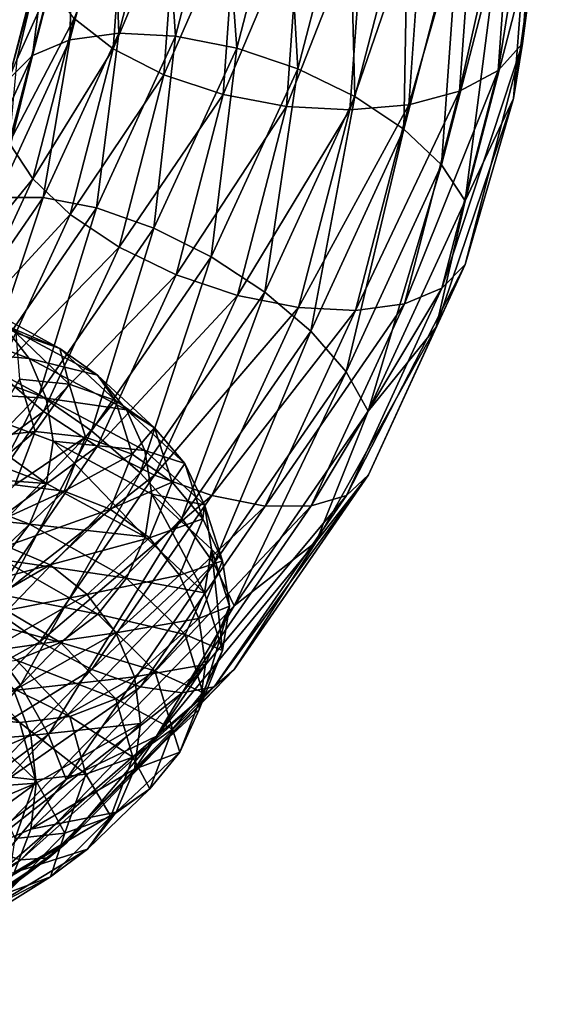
# Model space of a CAD drawing. Header units: metres. Extents: x -109 to 109, y -452 to 89.
# Tile 253 of 656: x 16.03 to 23.49, y -216.67 to -202.71. Entities that reach past the tile are written whole.
import ezdxf

# ---------------------------------------------------------------- set-up
doc = ezdxf.new("R2010")
doc.units = ezdxf.units.M
doc.layers.add('solid_K244270000C71_000_01', color=7, linetype='CONTINUOUS')

msp = doc.modelspace()

# ---------------------------------------------------------------- linework, layer by layer
at = {"layer": 'solid_K244270000C71_000_01'}
for points in [[(22.805159, -203.430115, 350.894684), (23.14958, -203.049667, 350.137665), (23.379633, -199.846176, 351.987183)], [(23.031788, -200.274277, 352.716705), (22.805159, -203.430115, 350.894684), (23.379633, -199.846176, 351.987183)], [(23.379633, -199.846176, 351.987183), (23.14958, -203.049667, 350.137665), (23.485054, -200.472122, 350.590027)], [(18.89819, -200.387222, 346.736938), (18.235622, -202.943848, 345.260864), (18.062246, -200.459854, 347.1008)], [(19.101694, -203.115616, 345.022339), (18.235622, -202.943848, 345.260864), (18.89819, -200.387222, 346.736938)], [(19.795731, -200.437561, 346.568512), (19.101694, -203.115616, 345.022339), (18.89819, -200.387222, 346.736938)], [(22.25555, -203.725754, 351.563293), (22.805159, -203.430115, 350.894684), (23.031788, -200.274277, 352.716705)], [(22.476719, -200.645981, 353.3414), (22.25555, -203.725754, 351.563293), (23.031788, -200.274277, 352.716705)], [(18.062246, -200.459854, 347.1008), (17.428986, -202.903397, 345.690033), (17.344982, -200.650497, 347.635284)], [(18.235622, -202.943848, 345.260864), (17.428986, -202.903397, 345.690033), (18.062246, -200.459854, 347.1008)], [(19.968067, -203.406952, 344.990753), (19.101694, -203.115616, 345.022339), (19.795731, -200.437561, 346.568512)], [(20.693581, -200.607437, 346.607056), (19.968067, -203.406952, 344.990753), (19.795731, -200.437561, 346.568512)], [(23.14958, -203.049667, 350.137665), (23.022703, -203.827301, 348.652893), (23.485054, -200.472122, 350.590027)], [(23.147243, -202.147934, 348.576477), (23.485054, -200.472122, 350.590027), (23.022703, -203.827301, 348.652893)], [(17.344982, -200.650497, 347.635284), (16.73687, -202.996994, 346.280548), (16.795374, -200.946136, 348.303864)], [(17.428986, -202.903397, 345.690033), (16.73687, -202.996994, 346.280548), (17.344982, -200.650497, 347.635284)], [(20.775578, -203.797974, 345.168243), (19.968067, -203.406952, 344.990753), (20.693581, -200.607437, 346.607056)], [(21.530432, -200.885254, 346.849915), (20.775578, -203.797974, 345.168243), (20.693581, -200.607437, 346.607056)], [(21.538286, -203.916397, 352.097748), (22.25555, -203.725754, 351.563293), (22.476719, -200.645981, 353.3414)], [(21.752325, -200.935867, 353.818573), (21.538286, -203.916397, 352.097748), (22.476719, -200.645981, 353.3414)], [(16.799902, -202.693512, 351.329132), (17.351391, -203.124222, 351.91806), (17.523823, -200.723083, 353.304352)], [(17.523823, -200.723083, 353.304352), (17.351391, -203.124222, 351.91806), (18.249674, -200.990417, 353.792358)], [(16.795374, -200.946136, 348.303864), (16.20653, -203.218292, 346.992035), (16.450953, -201.326584, 349.060913)], [(16.73687, -202.996994, 346.280548), (16.20653, -203.218292, 346.992035), (16.795374, -200.946136, 348.303864)], [(20.702343, -203.989014, 352.461639), (21.538286, -203.916397, 352.097748), (21.752325, -200.935867, 353.818573)], [(20.908075, -201.124191, 354.115631), (20.702343, -203.989014, 352.461639), (21.752325, -200.935867, 353.818573)], [(21.46909, -204.261993, 345.542694), (20.775578, -203.797974, 345.168243), (21.530432, -200.885254, 346.849915)], [(22.249142, -201.252029, 347.280518), (21.46909, -204.261993, 345.542694), (21.530432, -200.885254, 346.849915)], [(17.351391, -203.124222, 351.91806), (18.070101, -203.490997, 352.348663), (18.249674, -200.990417, 353.792358)], [(18.249674, -200.990417, 353.792358), (18.070101, -203.490997, 352.348663), (19.094843, -201.15242, 354.102081)], [(18.070101, -203.490997, 352.348663), (18.906952, -203.768799, 352.591522), (19.094843, -201.15242, 354.102081)], [(19.094843, -201.15242, 354.102081), (18.906952, -203.768799, 352.591522), (20.001616, -201.198044, 354.212341)], [(18.906952, -203.768799, 352.591522), (19.804802, -203.938675, 352.630035), (20.001616, -201.198044, 354.212341)], [(19.804802, -203.938675, 352.630035), (20.702343, -203.989014, 352.461639), (20.908075, -201.124191, 354.115631)], [(20.001616, -201.198044, 354.212341), (19.804802, -203.938675, 352.630035), (20.908075, -201.124191, 354.115631)], [(16.450953, -201.326584, 349.060913), (15.874184, -203.552139, 347.776001), (16.294094, -201.996796, 349.709747)], [(16.20653, -203.218292, 346.992035), (15.874184, -203.552139, 347.776001), (16.450953, -201.326584, 349.060913)], [(22.001244, -204.767288, 346.088562), (21.46909, -204.261993, 345.542694), (22.249142, -201.252029, 347.280518)], [(22.800631, -201.682724, 347.869446), (22.001244, -204.767288, 346.088562), (22.249142, -201.252029, 347.280518)], [(22.335705, -205.279388, 346.768524), (22.001244, -204.767288, 346.088562), (22.800631, -201.682724, 347.869446)], [(23.147243, -202.147934, 348.576477), (22.335705, -205.279388, 346.768524), (22.800631, -201.682724, 347.869446)], [(15.874184, -203.552139, 347.776001), (15.987029, -203.281723, 348.967896), (16.294094, -201.996796, 349.709747)], [(16.294094, -201.996796, 349.709747), (15.987029, -203.281723, 348.967896), (16.453289, -202.228317, 350.622101)], [(23.147243, -202.147934, 348.576477), (23.022703, -203.827301, 348.652893), (22.335705, -205.279388, 346.768524)], [(16.453289, -202.228317, 350.622101), (15.876438, -204.454178, 349.336975), (16.799902, -202.693512, 351.329132)], [(15.987029, -203.281723, 348.967896), (15.876438, -204.454178, 349.336975), (16.453289, -202.228317, 350.622101)], [(15.876438, -204.454178, 349.336975), (16.210899, -204.966278, 350.016968), (16.799902, -202.693512, 351.329132)], [(16.799902, -202.693512, 351.329132), (16.210899, -204.966278, 350.016968), (17.351391, -203.124222, 351.91806)], [(17.428986, -202.903397, 345.690033), (16.357872, -205.229584, 344.347015), (16.73687, -202.996994, 346.280548)], [(17.114935, -205.377701, 343.855682), (16.357872, -205.229584, 344.347015), (17.428986, -202.903397, 345.690033)], [(18.235622, -202.943848, 345.260864), (17.114935, -205.377701, 343.855682), (17.428986, -202.903397, 345.690033)], [(16.73687, -202.996994, 346.280548), (15.708289, -205.23082, 344.990845), (16.20653, -203.218292, 346.992035)], [(16.357872, -205.229584, 344.347015), (15.708289, -205.23082, 344.990845), (16.73687, -202.996994, 346.280548)], [(17.927782, -205.665054, 343.550415), (17.114935, -205.377701, 343.855682), (18.235622, -202.943848, 345.260864)], [(19.101694, -203.115616, 345.022339), (17.927782, -205.665054, 343.550415), (18.235622, -202.943848, 345.260864)], [(22.005613, -206.515289, 349.113464), (22.337959, -206.181427, 348.329529), (23.14958, -203.049667, 350.137665)], [(22.805159, -203.430115, 350.894684), (22.005613, -206.515289, 349.113464), (23.14958, -203.049667, 350.137665)], [(23.14958, -203.049667, 350.137665), (22.337959, -206.181427, 348.329529), (23.022703, -203.827301, 348.652893)], [(16.210899, -204.966278, 350.016968), (16.743053, -205.471588, 350.562805), (17.351391, -203.124222, 351.91806)], [(17.351391, -203.124222, 351.91806), (16.743053, -205.471588, 350.562805), (18.070101, -203.490997, 352.348663)], [(18.74091, -206.072037, 343.452087), (17.927782, -205.665054, 343.550415), (19.101694, -203.115616, 345.022339)], [(19.968067, -203.406952, 344.990753), (18.74091, -206.072037, 343.452087), (19.101694, -203.115616, 345.022339)], [(16.20653, -203.218292, 346.992035), (15.210543, -205.381317, 345.743225), (15.874184, -203.552139, 347.776001)], [(15.708289, -205.23082, 344.990845), (15.210543, -205.381317, 345.743225), (16.20653, -203.218292, 346.992035)], [(19.498795, -206.570831, 343.567352), (18.74091, -206.072037, 343.452087), (19.968067, -203.406952, 344.990753)], [(20.775578, -203.797974, 345.168243), (19.498795, -206.570831, 343.567352), (19.968067, -203.406952, 344.990753)], [(21.475273, -206.736572, 349.824982), (22.005613, -206.515289, 349.113464), (22.805159, -203.430115, 350.894684)], [(22.25555, -203.725754, 351.563293), (21.475273, -206.736572, 349.824982), (22.805159, -203.430115, 350.894684)], [(16.743053, -205.471588, 350.562805), (17.436565, -205.935593, 350.937256), (18.070101, -203.490997, 352.348663)], [(18.070101, -203.490997, 352.348663), (17.436565, -205.935593, 350.937256), (18.906952, -203.768799, 352.591522)], [(20.783155, -206.830185, 350.415497), (21.475273, -206.736572, 349.824982), (22.25555, -203.725754, 351.563293)], [(21.538286, -203.916397, 352.097748), (20.783155, -206.830185, 350.415497), (22.25555, -203.725754, 351.563293)], [(17.436565, -205.935593, 350.937256), (18.244076, -206.326614, 351.114777), (18.906952, -203.768799, 352.591522)], [(18.906952, -203.768799, 352.591522), (18.244076, -206.326614, 351.114777), (19.804802, -203.938675, 352.630035)], [(20.149685, -207.127396, 343.888367), (19.498795, -206.570831, 343.567352), (20.775578, -203.797974, 345.168243)], [(21.46909, -204.261993, 345.542694), (20.149685, -207.127396, 343.888367), (20.775578, -203.797974, 345.168243)], [(22.337959, -206.181427, 348.329529), (21.925705, -207.069977, 346.780731), (23.022703, -203.827301, 348.652893)], [(22.335705, -205.279388, 346.768524), (23.022703, -203.827301, 348.652893), (21.925705, -207.069977, 346.780731)], [(18.244076, -206.326614, 351.114777), (19.110449, -206.61795, 351.08316), (19.804802, -203.938675, 352.630035)], [(19.804802, -203.938675, 352.630035), (19.110449, -206.61795, 351.08316), (20.702343, -203.989014, 352.461639)], [(19.110449, -206.61795, 351.08316), (19.976521, -206.789719, 350.844635), (20.702343, -203.989014, 352.461639)], [(19.976521, -206.789719, 350.844635), (20.783155, -206.830185, 350.415497), (21.538286, -203.916397, 352.097748)], [(20.702343, -203.989014, 352.461639), (19.976521, -206.789719, 350.844635), (21.538286, -203.916397, 352.097748)], [(20.649136, -207.70372, 344.393219), (20.149685, -207.127396, 343.888367), (21.46909, -204.261993, 345.542694)], [(22.001244, -204.767288, 346.088562), (20.649136, -207.70372, 344.393219), (21.46909, -204.261993, 345.542694)], [(15.876438, -204.454178, 349.336975), (14.900737, -206.573166, 348.113586), (16.210899, -204.966278, 350.016968)], [(20.963043, -208.260468, 345.047424), (20.649136, -207.70372, 344.393219), (22.001244, -204.767288, 346.088562)], [(22.335705, -205.279388, 346.768524), (20.963043, -208.260468, 345.047424), (22.001244, -204.767288, 346.088562)], [(14.900737, -206.573166, 348.113586), (15.214643, -207.129898, 348.767792), (16.210899, -204.966278, 350.016968)], [(16.210899, -204.966278, 350.016968), (15.214643, -207.129898, 348.767792), (16.743053, -205.471588, 350.562805)], [(16.357872, -205.229584, 344.347015), (14.875811, -207.37999, 343.105469), (15.708289, -205.23082, 344.990845)], [(15.564281, -207.627625, 342.556702), (14.875811, -207.37999, 343.105469), (16.357872, -205.229584, 344.347015)], [(17.114935, -205.377701, 343.855682), (15.564281, -207.627625, 342.556702), (16.357872, -205.229584, 344.347015)], [(22.335705, -205.279388, 346.768524), (21.925705, -207.069977, 346.780731), (20.963043, -208.260468, 345.047424)], [(16.303484, -208.021851, 342.189728), (15.564281, -207.627625, 342.556702), (17.114935, -205.377701, 343.855682)], [(17.927782, -205.665054, 343.550415), (16.303484, -208.021851, 342.189728), (17.114935, -205.377701, 343.855682)], [(15.214643, -207.129898, 348.767792), (15.714093, -207.706223, 349.272644), (16.743053, -205.471588, 350.562805)], [(16.743053, -205.471588, 350.562805), (15.714093, -207.706223, 349.272644), (17.436565, -205.935593, 350.937256)], [(17.04294, -208.535721, 342.029663), (16.303484, -208.021851, 342.189728), (17.927782, -205.665054, 343.550415)], [(18.74091, -206.072037, 343.452087), (17.04294, -208.535721, 342.029663), (17.927782, -205.665054, 343.550415)], [(15.714093, -207.706223, 349.272644), (16.364985, -208.262787, 349.593658), (17.436565, -205.935593, 350.937256)], [(17.436565, -205.935593, 350.937256), (16.364985, -208.262787, 349.593658), (18.244076, -206.326614, 351.114777)], [(17.732159, -209.13414, 342.087402), (17.04294, -208.535721, 342.029663), (18.74091, -206.072037, 343.452087)], [(19.498795, -206.570831, 343.567352), (17.732159, -209.13414, 342.087402), (18.74091, -206.072037, 343.452087)], [(20.653236, -209.452301, 347.417786), (20.965158, -209.162811, 346.608215), (22.337959, -206.181427, 348.329529)], [(22.005613, -206.515289, 349.113464), (20.653236, -209.452301, 347.417786), (22.337959, -206.181427, 348.329529)], [(22.337959, -206.181427, 348.329529), (20.965158, -209.162811, 346.608215), (21.925705, -207.069977, 346.780731)], [(16.364985, -208.262787, 349.593658), (17.122869, -208.761597, 349.708923), (18.244076, -206.326614, 351.114777)], [(18.244076, -206.326614, 351.114777), (17.122869, -208.761597, 349.708923), (19.110449, -206.61795, 351.08316)], [(20.155491, -209.602814, 348.170166), (20.653236, -209.452301, 347.417786), (22.005613, -206.515289, 349.113464)], [(21.475273, -206.736572, 349.824982), (20.155491, -209.602814, 348.170166), (22.005613, -206.515289, 349.113464)], [(15.29497, -206.662476, 863.629395), (16.597197, -207.372604, 866.430725), (15.784236, -207.02774, 863.331848)], [(15.973126, -207.149109, 866.66449), (16.597197, -207.372604, 866.430725), (15.29497, -206.662476, 863.629395)], [(17.122869, -208.761597, 349.708923), (17.935997, -209.168564, 349.610565), (19.110449, -206.61795, 351.08316)], [(18.324078, -209.776276, 342.359039), (17.732159, -209.13414, 342.087402), (19.498795, -206.570831, 343.567352)], [(19.110449, -206.61795, 351.08316), (17.935997, -209.168564, 349.610565), (19.976521, -206.789719, 350.844635)], [(20.149685, -207.127396, 343.888367), (18.324078, -209.776276, 342.359039), (19.498795, -206.570831, 343.567352)], [(14.277939, -206.812164, 860.420776), (16.161448, -207.51059, 863.091858), (14.492365, -207.365219, 860.213867)], [(15.784236, -207.02774, 863.331848), (16.161448, -207.51059, 863.091858), (14.277939, -206.812164, 860.420776)], [(17.935997, -209.168564, 349.610565), (18.748844, -209.455917, 349.305298), (19.976521, -206.789719, 350.844635)], [(19.976521, -206.789719, 350.844635), (18.748844, -209.455917, 349.305298), (20.783155, -206.830185, 350.415497)], [(19.505907, -209.60405, 348.813995), (20.155491, -209.602814, 348.170166), (21.475273, -206.736572, 349.824982)], [(20.783155, -206.830185, 350.415497), (19.505907, -209.60405, 348.813995), (21.475273, -206.736572, 349.824982)], [(18.748844, -209.455917, 349.305298), (19.505907, -209.60405, 348.813995), (20.783155, -206.830185, 350.415497)], [(15.784236, -207.02774, 863.331848), (17.128119, -207.747208, 866.22229), (16.161448, -207.51059, 863.091858)], [(16.597197, -207.372604, 866.430725), (17.128119, -207.747208, 866.22229), (15.784236, -207.02774, 863.331848)], [(20.965158, -209.162811, 346.608215), (20.224298, -210.110779, 345.025146), (21.925705, -207.069977, 346.780731)], [(20.963043, -208.260468, 345.047424), (21.925705, -207.069977, 346.780731), (20.224298, -210.110779, 345.025146)], [(15.973126, -207.149109, 866.66449), (16.728073, -207.876999, 869.535645), (16.597197, -207.372604, 866.430725)], [(16.023754, -207.804169, 869.657227), (16.728073, -207.876999, 869.535645), (15.973126, -207.149109, 866.66449)], [(18.778276, -210.418274, 342.825958), (18.324078, -209.776276, 342.359039), (20.149685, -207.127396, 343.888367)], [(20.649136, -207.70372, 344.393219), (18.778276, -210.418274, 342.825958), (20.149685, -207.127396, 343.888367)], [(14.492365, -207.365219, 860.213867), (16.40416, -208.073273, 862.92334), (14.579384, -207.964264, 860.132446)], [(16.161448, -207.51059, 863.091858), (16.40416, -208.073273, 862.92334), (14.492365, -207.365219, 860.213867)], [(16.597197, -207.372604, 866.430725), (17.381639, -208.109192, 869.414307), (17.128119, -207.747208, 866.22229)], [(16.728073, -207.876999, 869.535645), (17.381639, -208.109192, 869.414307), (16.597197, -207.372604, 866.430725)], [(16.161448, -207.51059, 863.091858), (17.537447, -208.240631, 866.050171), (16.40416, -208.073273, 862.92334)], [(17.128119, -207.747208, 866.22229), (17.537447, -208.240631, 866.050171), (16.161448, -207.51059, 863.091858)], [(16.303484, -208.021851, 342.189728), (14.269605, -210.12677, 340.974457), (15.564281, -207.627625, 342.556702)], [(15.714093, -207.706223, 349.272644), (14.29036, -209.772003, 348.079956), (16.364985, -208.262787, 349.593658)], [(17.128119, -207.747208, 866.22229), (17.937656, -208.494354, 869.300842), (17.537447, -208.240631, 866.050171)], [(17.381639, -208.109192, 869.414307), (17.937656, -208.494354, 869.300842), (17.128119, -207.747208, 866.22229)], [(19.063742, -211.016266, 343.45636), (18.778276, -210.418274, 342.825958), (20.649136, -207.70372, 344.393219)], [(20.963043, -208.260468, 345.047424), (19.063742, -211.016266, 343.45636), (20.649136, -207.70372, 344.393219)], [(15.530883, -208.627563, 872.474854), (16.244654, -208.546432, 872.487427), (16.023754, -207.804169, 869.657227)], [(16.023754, -207.804169, 869.657227), (16.244654, -208.546432, 872.487427), (16.728073, -207.876999, 869.535645)], [(16.244654, -208.546432, 872.487427), (16.958683, -208.626831, 872.491272), (16.728073, -207.876999, 869.535645)], [(16.728073, -207.876999, 869.535645), (16.958683, -208.626831, 872.491272), (17.381639, -208.109192, 869.414307)], [(14.916814, -210.736115, 340.759277), (14.269605, -210.12677, 340.974457), (16.303484, -208.021851, 342.189728)], [(14.579384, -207.964264, 860.132446), (16.40583, -209.282074, 862.853699), (14.49384, -208.556793, 860.148438)], [(14.579384, -207.964264, 860.132446), (16.499668, -208.682236, 862.857605), (16.40583, -209.282074, 862.853699)], [(16.40416, -208.073273, 862.92334), (16.499668, -208.682236, 862.857605), (14.579384, -207.964264, 860.132446)], [(17.04294, -208.535721, 342.029663), (14.916814, -210.736115, 340.759277), (16.303484, -208.021851, 342.189728)], [(16.40416, -208.073273, 862.92334), (17.800823, -208.814301, 865.924377), (16.499668, -208.682236, 862.857605)], [(17.537447, -208.240631, 866.050171), (17.800823, -208.814301, 865.924377), (16.40416, -208.073273, 862.92334)], [(16.958683, -208.626831, 872.491272), (17.62126, -208.868698, 872.485718), (17.381639, -208.109192, 869.414307)], [(17.381639, -208.109192, 869.414307), (17.62126, -208.868698, 872.485718), (17.937656, -208.494354, 869.300842)], [(14.29036, -209.772003, 348.079956), (14.882278, -210.414139, 348.351593), (16.364985, -208.262787, 349.593658)], [(16.364985, -208.262787, 349.593658), (14.882278, -210.414139, 348.351593), (17.122869, -208.761597, 349.708923)], [(17.537447, -208.240631, 866.050171), (18.366329, -208.999527, 869.20105), (17.800823, -208.814301, 865.924377)], [(17.937656, -208.494354, 869.300842), (18.366329, -208.999527, 869.20105), (17.537447, -208.240631, 866.050171)], [(20.963043, -208.260468, 345.047424), (20.224298, -210.110779, 345.025146), (19.063742, -211.016266, 343.45636)], [(17.62126, -208.868698, 872.485718), (18.18494, -209.265335, 872.469971), (17.937656, -208.494354, 869.300842)], [(17.937656, -208.494354, 869.300842), (18.18494, -209.265335, 872.469971), (18.366329, -208.999527, 869.20105)], [(14.49384, -208.556793, 860.148438), (16.40583, -209.282074, 862.853699), (14.280702, -209.129379, 860.29364)], [(15.520052, -211.423523, 340.765625), (14.916814, -210.736115, 340.759277), (17.04294, -208.535721, 342.029663)], [(15.256449, -209.380539, 875.171143), (15.957607, -209.30542, 875.309448), (16.244654, -208.546432, 872.487427)], [(15.530883, -208.627563, 872.474854), (15.256449, -209.380539, 875.171143), (16.244654, -208.546432, 872.487427)], [(17.732159, -209.13414, 342.087402), (15.520052, -211.423523, 340.765625), (17.04294, -208.535721, 342.029663)], [(16.244654, -208.546432, 872.487427), (15.957607, -209.30542, 875.309448), (16.958683, -208.626831, 872.491272)], [(15.957607, -209.30542, 875.309448), (16.659019, -209.394104, 875.438538), (16.958683, -208.626831, 872.491272)], [(16.958683, -208.626831, 872.491272), (16.659019, -209.394104, 875.438538), (17.62126, -208.868698, 872.485718)], [(14.882278, -210.414139, 348.351593), (15.571498, -211.012573, 348.409332), (17.122869, -208.761597, 349.708923)], [(17.122869, -208.761597, 349.708923), (15.571498, -211.012573, 348.409332), (17.935997, -209.168564, 349.610565)], [(16.499668, -208.682236, 862.857605), (17.802635, -210.04216, 865.85022), (16.40583, -209.282074, 862.853699)], [(16.499668, -208.682236, 862.857605), (17.900166, -209.433609, 865.872681), (17.802635, -210.04216, 865.85022)], [(17.800823, -208.814301, 865.924377), (17.900166, -209.433609, 865.872681), (16.499668, -208.682236, 862.857605)], [(16.659019, -209.394104, 875.438538), (17.309889, -209.646317, 875.548462), (17.62126, -208.868698, 872.485718)], [(17.62126, -208.868698, 872.485718), (17.309889, -209.646317, 875.548462), (18.18494, -209.265335, 872.469971)], [(17.800823, -208.814301, 865.924377), (18.642155, -209.58519, 869.12085), (17.900166, -209.433609, 865.872681)], [(18.366329, -208.999527, 869.20105), (18.642155, -209.58519, 869.12085), (17.800823, -208.814301, 865.924377)], [(18.18494, -209.265335, 872.469971), (18.619524, -209.783051, 872.444763), (18.366329, -208.999527, 869.20105)], [(18.366329, -208.999527, 869.20105), (18.619524, -209.783051, 872.444763), (18.642155, -209.58519, 869.12085)], [(14.280702, -209.129379, 860.29364), (16.164574, -209.860748, 862.956421), (13.948541, -209.633621, 860.54126)], [(16.40583, -209.282074, 862.853699), (16.164574, -209.860748, 862.956421), (14.280702, -209.129379, 860.29364)], [(16.038128, -212.14209, 340.993134), (15.520052, -211.423523, 340.765625), (17.732159, -209.13414, 342.087402)], [(15.571498, -211.012573, 348.409332), (16.310955, -211.526443, 348.249268), (17.935997, -209.168564, 349.610565)], [(18.324078, -209.776276, 342.359039), (16.038128, -212.14209, 340.993134), (17.732159, -209.13414, 342.087402)], [(17.935997, -209.168564, 349.610565), (16.310955, -211.526443, 348.249268), (18.748844, -209.455917, 349.305298)], [(18.782005, -212.167389, 345.85022), (19.065666, -211.9189, 345.016998), (20.965158, -209.162811, 346.608215)], [(20.653236, -209.452301, 347.417786), (18.782005, -212.167389, 345.85022), (20.965158, -209.162811, 346.608215)], [(20.965158, -209.162811, 346.608215), (19.065666, -211.9189, 345.016998), (20.224298, -210.110779, 345.025146)], [(15.957607, -209.30542, 875.309448), (15.171651, -210.075699, 878.033264), (16.659019, -209.394104, 875.438538)], [(16.40583, -209.282074, 862.853699), (17.802635, -210.04216, 865.85022), (16.164574, -209.860748, 862.956421)], [(17.309889, -209.646317, 875.548462), (17.863609, -210.054993, 875.630188), (18.18494, -209.265335, 872.469971)], [(18.18494, -209.265335, 872.469971), (17.863609, -210.054993, 875.630188), (18.619524, -209.783051, 872.444763)], [(15.171651, -210.075699, 878.033264), (15.838517, -210.173126, 878.283264), (16.659019, -209.394104, 875.438538)], [(16.659019, -209.394104, 875.438538), (15.838517, -210.173126, 878.283264), (17.309889, -209.646317, 875.548462)], [(16.310955, -211.526443, 348.249268), (17.050156, -211.920654, 347.882294), (18.748844, -209.455917, 349.305298)], [(18.748844, -209.455917, 349.305298), (17.050156, -211.920654, 347.882294), (19.505907, -209.60405, 348.813995)], [(17.900166, -209.433609, 865.872681), (18.644053, -210.833359, 869.042053), (17.802635, -210.04216, 865.85022)], [(17.900166, -209.433609, 865.872681), (18.743307, -210.216675, 869.087891), (18.644053, -210.833359, 869.042053)], [(18.642155, -209.58519, 869.12085), (18.743307, -210.216675, 869.087891), (17.900166, -209.433609, 865.872681)], [(18.329355, -212.252457, 346.640381), (18.782005, -212.167389, 345.85022), (20.653236, -209.452301, 347.417786)], [(20.155491, -209.602814, 348.170166), (18.329355, -212.252457, 346.640381), (20.653236, -209.452301, 347.417786)], [(17.050156, -211.920654, 347.882294), (17.738626, -212.168289, 347.333527), (19.505907, -209.60405, 348.813995)], [(17.738626, -212.168289, 347.333527), (18.329355, -212.252457, 346.640381), (20.155491, -209.602814, 348.170166)], [(19.505907, -209.60405, 348.813995), (17.738626, -212.168289, 347.333527), (20.155491, -209.602814, 348.170166)], [(18.619524, -209.783051, 872.444763), (18.899153, -210.381378, 872.411377), (18.642155, -209.58519, 869.12085)], [(18.642155, -209.58519, 869.12085), (18.899153, -210.381378, 872.411377), (18.743307, -210.216675, 869.087891)], [(16.164574, -209.860748, 862.956421), (15.788596, -210.368607, 863.139343), (13.948541, -209.633621, 860.54126)], [(15.838517, -210.173126, 878.283264), (16.457327, -210.436035, 878.504761), (17.309889, -209.646317, 875.548462)], [(17.309889, -209.646317, 875.548462), (16.457327, -210.436035, 878.504761), (17.863609, -210.054993, 875.630188)], [(16.164574, -209.860748, 862.956421), (17.54084, -210.627289, 865.906067), (15.788596, -210.368607, 863.139343)], [(16.435665, -212.842712, 341.426208), (16.038128, -212.14209, 340.993134), (18.324078, -209.776276, 342.359039)], [(17.802635, -210.04216, 865.85022), (17.54084, -210.627289, 865.906067), (16.164574, -209.860748, 862.956421)], [(18.778276, -210.418274, 342.825958), (16.435665, -212.842712, 341.426208), (18.324078, -209.776276, 342.359039)], [(17.863609, -210.054993, 875.630188), (18.290512, -210.585693, 875.67926), (18.619524, -209.783051, 872.444763)], [(18.619524, -209.783051, 872.444763), (18.290512, -210.585693, 875.67926), (18.899153, -210.381378, 872.411377)], [(16.457327, -210.436035, 878.504761), (16.983776, -210.856918, 878.680603), (17.863609, -210.054993, 875.630188)], [(17.863609, -210.054993, 875.630188), (16.983776, -210.856918, 878.680603), (18.290512, -210.585693, 875.67926)], [(17.802635, -210.04216, 865.85022), (18.644053, -210.833359, 869.042053), (17.54084, -210.627289, 865.906067)], [(19.065666, -211.9189, 345.016998), (17.965387, -212.865875, 343.434479), (20.224298, -210.110779, 345.025146)], [(19.063742, -211.016266, 343.45636), (20.224298, -210.110779, 345.025146), (17.965387, -212.865875, 343.434479)], [(15.838517, -210.173126, 878.283264), (14.521497, -210.957367, 880.935791), (16.457327, -210.436035, 878.504761)], [(18.743307, -210.216675, 869.087891), (18.901075, -211.650452, 872.32782), (18.644053, -210.833359, 869.042053)], [(18.743307, -210.216675, 869.087891), (18.997858, -211.021393, 872.380493), (18.901075, -211.650452, 872.32782)], [(18.899153, -210.381378, 872.411377), (18.997858, -211.021393, 872.380493), (18.743307, -210.216675, 869.087891)], [(14.521497, -210.957367, 880.935791), (15.088852, -211.230911, 881.261353), (16.457327, -210.436035, 878.504761)], [(16.457327, -210.436035, 878.504761), (15.088852, -211.230911, 881.261353), (16.983776, -210.856918, 878.680603)], [(15.788596, -210.368607, 863.139343), (17.132851, -211.138657, 866.017517), (15.300338, -210.766556, 863.392883)], [(17.54084, -210.627289, 865.906067), (17.132851, -211.138657, 866.017517), (15.788596, -210.368607, 863.139343)], [(16.685518, -213.47757, 342.035309), (16.435665, -212.842712, 341.426208), (18.778276, -210.418274, 342.825958)], [(19.063742, -211.016266, 343.45636), (16.685518, -213.47757, 342.035309), (18.778276, -210.418274, 342.825958)], [(18.290512, -210.585693, 875.67926), (18.565199, -211.19693, 875.692566), (18.899153, -210.381378, 872.411377)], [(18.899153, -210.381378, 872.411377), (18.565199, -211.19693, 875.692566), (18.997858, -211.021393, 872.380493)], [(16.983776, -210.856918, 878.680603), (17.389654, -211.400604, 878.801331), (18.290512, -210.585693, 875.67926)], [(18.290512, -210.585693, 875.67926), (17.389654, -211.400604, 878.801331), (18.565199, -211.19693, 875.692566)], [(17.54084, -210.627289, 865.906067), (18.369883, -211.425034, 869.047974), (17.132851, -211.138657, 866.017517)], [(18.644053, -210.833359, 869.042053), (18.369883, -211.425034, 869.047974), (17.54084, -210.627289, 865.906067)], [(15.300338, -210.766556, 863.392883), (16.603022, -211.536789, 866.179321), (14.725905, -211.021149, 863.705078)], [(15.088852, -211.230911, 881.261353), (15.571525, -211.663773, 881.525024), (16.983776, -210.856918, 878.680603)], [(17.132851, -211.138657, 866.017517), (16.603022, -211.536789, 866.179321), (15.300338, -210.766556, 863.392883)], [(16.983776, -210.856918, 878.680603), (15.571525, -211.663773, 881.525024), (17.389654, -211.400604, 878.801331)], [(18.644053, -210.833359, 869.042053), (18.901075, -211.650452, 872.32782), (18.369883, -211.425034, 869.047974)], [(15.571498, -211.012573, 348.409332), (13.628935, -213.022995, 347.248596), (16.310955, -211.526443, 348.249268)], [(16.603022, -211.536789, 866.179321), (15.979681, -211.788132, 866.384399), (14.725905, -211.021149, 863.705078)], [(17.132851, -211.138657, 866.017517), (17.942612, -211.939682, 869.083374), (16.603022, -211.536789, 866.179321)], [(19.063742, -211.016266, 343.45636), (17.965387, -212.865875, 343.434479), (16.685518, -213.47757, 342.035309)], [(18.369883, -211.425034, 869.047974), (17.942612, -211.939682, 869.083374), (17.132851, -211.138657, 866.017517)], [(18.565199, -211.19693, 875.692566), (18.659397, -211.850204, 875.682312), (18.997858, -211.021393, 872.380493)], [(18.997858, -211.021393, 872.380493), (18.567089, -212.486862, 875.604126), (18.901075, -211.650452, 872.32782)], [(18.997858, -211.021393, 872.380493), (18.659397, -211.850204, 875.682312), (18.567089, -212.486862, 875.604126)], [(17.389654, -211.400604, 878.801331), (17.650812, -212.024597, 878.85968), (18.565199, -211.19693, 875.692566)], [(18.565199, -211.19693, 875.692566), (17.650812, -212.024597, 878.85968), (18.659397, -211.850204, 875.682312)], [(16.038128, -212.14209, 340.993134), (13.349264, -214.165375, 339.824982), (15.520052, -211.423523, 340.765625)], [(15.571525, -211.663773, 881.525024), (15.943652, -212.220016, 881.712524), (17.389654, -211.400604, 878.801331)], [(17.389654, -211.400604, 878.801331), (15.943652, -212.220016, 881.712524), (17.650812, -212.024597, 878.85968)], [(18.369883, -211.425034, 869.047974), (18.623127, -212.248581, 872.28241), (17.942612, -211.939682, 869.083374)], [(18.901075, -211.650452, 872.32782), (18.623127, -212.248581, 872.28241), (18.369883, -211.425034, 869.047974)], [(13.628935, -213.022995, 347.248596), (14.276144, -213.632324, 347.033417), (16.310955, -211.526443, 348.249268)], [(16.310955, -211.526443, 348.249268), (14.276144, -213.632324, 347.033417), (17.050156, -211.920654, 347.882294)], [(16.603022, -211.536789, 866.179321), (17.387741, -212.337402, 869.147461), (15.979681, -211.788132, 866.384399)], [(17.942612, -211.939682, 869.083374), (17.387741, -212.337402, 869.147461), (16.603022, -211.536789, 866.179321)], [(18.901075, -211.650452, 872.32782), (18.567089, -212.486862, 875.604126), (18.623127, -212.248581, 872.28241)], [(16.030874, -212.67363, 869.349854), (15.326554, -212.603729, 869.473145), (14.634858, -211.824097, 866.862915)], [(15.307391, -211.884491, 866.61792), (16.030874, -212.67363, 869.349854), (14.634858, -211.824097, 866.862915)], [(15.979681, -211.788132, 866.384399), (16.73494, -212.584549, 869.238525), (15.307391, -211.884491, 866.61792)], [(17.387741, -212.337402, 869.147461), (16.73494, -212.584549, 869.238525), (15.979681, -211.788132, 866.384399)], [(14.276144, -213.632324, 347.033417), (14.923129, -214.121979, 346.611359), (17.050156, -211.920654, 347.882294)], [(17.050156, -211.920654, 347.882294), (14.923129, -214.121979, 346.611359), (17.738626, -212.168289, 347.333527)], [(16.73494, -212.584549, 869.238525), (16.030874, -212.67363, 869.349854), (15.307391, -211.884491, 866.61792)], [(16.438929, -214.592316, 344.450195), (16.687202, -214.380447, 343.595825), (19.065666, -211.9189, 345.016998)], [(18.782005, -212.167389, 345.85022), (16.438929, -214.592316, 344.450195), (19.065666, -211.9189, 345.016998)], [(19.065666, -211.9189, 345.016998), (16.687202, -214.380447, 343.595825), (17.965387, -212.865875, 343.434479)], [(17.942612, -211.939682, 869.083374), (18.189964, -212.766144, 872.239441), (17.387741, -212.337402, 869.147461)], [(17.650812, -212.024597, 878.85968), (17.739529, -212.687927, 878.857788), (18.659397, -211.850204, 875.682312)], [(18.659397, -211.850204, 875.682312), (17.652609, -213.334641, 878.766174), (18.567089, -212.486862, 875.604126)], [(18.659397, -211.850204, 875.682312), (17.739529, -212.687927, 878.857788), (17.652609, -213.334641, 878.766174)], [(18.623127, -212.248581, 872.28241), (18.189964, -212.766144, 872.239441), (17.942612, -211.939682, 869.083374)], [(15.943652, -212.220016, 881.712524), (16.183094, -212.856201, 881.812683), (17.650812, -212.024597, 878.85968)], [(17.650812, -212.024597, 878.85968), (16.183094, -212.856201, 881.812683), (17.739529, -212.687927, 878.857788)], [(13.680153, -214.916153, 340.229095), (13.349264, -214.165375, 339.824982), (16.038128, -212.14209, 340.993134)], [(16.435665, -212.842712, 341.426208), (13.680153, -214.916153, 340.229095), (16.038128, -212.14209, 340.993134)], [(15.943652, -212.220016, 881.712524), (14.000314, -213.035477, 884.320984), (16.183094, -212.856201, 881.812683)], [(14.923129, -214.121979, 346.611359), (15.525713, -214.458511, 346.011261), (17.738626, -212.168289, 347.333527)], [(17.738626, -212.168289, 347.333527), (15.525713, -214.458511, 346.011261), (18.329355, -212.252457, 346.640381)], [(15.525713, -214.458511, 346.011261), (16.042747, -214.618942, 345.274109), (18.329355, -212.252457, 346.640381)], [(16.042747, -214.618942, 345.274109), (16.438929, -214.592316, 344.450195), (18.782005, -212.167389, 345.85022)], [(18.329355, -212.252457, 346.640381), (16.042747, -214.618942, 345.274109), (18.782005, -212.167389, 345.85022)], [(18.623127, -212.248581, 872.28241), (18.294052, -213.091125, 875.507385), (18.189964, -212.766144, 872.239441)], [(18.567089, -212.486862, 875.604126), (18.294052, -213.091125, 875.507385), (18.623127, -212.248581, 872.28241)], [(17.387741, -212.337402, 869.147461), (17.627445, -213.162827, 872.202942), (16.73494, -212.584549, 869.238525)], [(18.189964, -212.766144, 872.239441), (17.627445, -213.162827, 872.202942), (17.387741, -212.337402, 869.147461)], [(18.567089, -212.486862, 875.604126), (17.652609, -213.334641, 878.766174), (18.294052, -213.091125, 875.507385)], [(16.251873, -213.485748, 872.162048), (15.537843, -213.405289, 872.160095), (15.326554, -212.603729, 869.473145)], [(16.030874, -212.67363, 869.349854), (16.251873, -213.485748, 872.162048), (15.326554, -212.603729, 869.473145)], [(16.73494, -212.584549, 869.238525), (16.965643, -213.404953, 872.176575), (16.030874, -212.67363, 869.349854)], [(16.965643, -213.404953, 872.176575), (16.251873, -213.485748, 872.162048), (16.030874, -212.67363, 869.349854)], [(17.627445, -213.162827, 872.202942), (16.965643, -213.404953, 872.176575), (16.73494, -212.584549, 869.238525)], [(16.183094, -212.856201, 881.812683), (16.261438, -213.530762, 881.82489), (17.739529, -212.687927, 878.857788)], [(17.739529, -212.687927, 878.857788), (16.184742, -214.185013, 881.714172), (17.652609, -213.334641, 878.766174)], [(17.739529, -212.687927, 878.857788), (16.261438, -213.530762, 881.82489), (16.184742, -214.185013, 881.714172)], [(18.189964, -212.766144, 872.239441), (17.868544, -213.61113, 875.38623), (17.627445, -213.162827, 872.202942)], [(18.294052, -213.091125, 875.507385), (17.868544, -213.61113, 875.38623), (18.189964, -212.766144, 872.239441)], [(13.888118, -215.582535, 340.820007), (13.680153, -214.916153, 340.229095), (16.435665, -212.842712, 341.426208)], [(16.685518, -213.47757, 342.035309), (13.888118, -215.582535, 340.820007), (16.435665, -212.842712, 341.426208)], [(14.000314, -213.035477, 884.320984), (14.21057, -213.682861, 884.458496), (16.183094, -212.856201, 881.812683)], [(16.183094, -212.856201, 881.812683), (14.21057, -213.682861, 884.458496), (16.261438, -213.530762, 881.82489)], [(16.687202, -214.380447, 343.595825), (15.211241, -215.259323, 342.052643), (17.965387, -212.865875, 343.434479)], [(16.685518, -213.47757, 342.035309), (17.965387, -212.865875, 343.434479), (15.211241, -215.259323, 342.052643)], [(18.294052, -213.091125, 875.507385), (17.393019, -213.94455, 878.619751), (17.868544, -213.61113, 875.38623)], [(17.652609, -213.334641, 878.766174), (17.393019, -213.94455, 878.619751), (18.294052, -213.091125, 875.507385)], [(17.627445, -213.162827, 872.202942), (17.315964, -214.006195, 875.249329), (16.965643, -213.404953, 872.176575)], [(17.868544, -213.61113, 875.38623), (17.315964, -214.006195, 875.249329), (17.627445, -213.162827, 872.202942)], [(17.652609, -213.334641, 878.766174), (16.184742, -214.185013, 881.714172), (17.393019, -213.94455, 878.619751)], [(16.685518, -213.47757, 342.035309), (15.211241, -215.259323, 342.052643), (13.888118, -215.582535, 340.820007)], [(16.251873, -213.485748, 872.162048), (15.964698, -214.314377, 874.965759), (15.537843, -213.405289, 872.160095)], [(16.665857, -214.242599, 875.105835), (15.964698, -214.314377, 874.965759), (16.251873, -213.485748, 872.162048)], [(16.965643, -213.404953, 872.176575), (16.665857, -214.242599, 875.105835), (16.251873, -213.485748, 872.162048)], [(17.315964, -214.006195, 875.249329), (16.665857, -214.242599, 875.105835), (16.965643, -213.404953, 872.176575)], [(14.21057, -213.682861, 884.458496), (14.278406, -214.366501, 884.479065), (16.261438, -213.530762, 881.82489)], [(16.261438, -213.530762, 881.82489), (14.212017, -215.028503, 884.354919), (16.184742, -214.185013, 881.714172)], [(16.261438, -213.530762, 881.82489), (14.278406, -214.366501, 884.479065), (14.212017, -215.028503, 884.354919)], [(17.868544, -213.61113, 875.38623), (16.988468, -214.466461, 878.422913), (17.315964, -214.006195, 875.249329)], [(17.393019, -213.94455, 878.619751), (16.988468, -214.466461, 878.422913), (17.868544, -213.61113, 875.38623)], [(17.393019, -213.94455, 878.619751), (15.946737, -214.799881, 881.52124), (16.988468, -214.466461, 878.422913)], [(16.184742, -214.185013, 881.714172), (15.946737, -214.799881, 881.52124), (17.393019, -213.94455, 878.619751)], [(17.315964, -214.006195, 875.249329), (16.463104, -214.85936, 878.188965), (16.665857, -214.242599, 875.105835)], [(16.988468, -214.466461, 878.422913), (16.463104, -214.85936, 878.188965), (17.315964, -214.006195, 875.249329)], [(16.184742, -214.185013, 881.714172), (14.212017, -215.028503, 884.354919), (15.946737, -214.799881, 881.52124)], [(16.665857, -214.242599, 875.105835), (15.845016, -215.089554, 877.932312), (15.964698, -214.314377, 874.965759)], [(16.463104, -214.85936, 878.188965), (15.845016, -215.089554, 877.932312), (16.665857, -214.242599, 875.105835)], [(15.525713, -214.458511, 346.011261), (12.922758, -216.41716, 344.880432), (16.042747, -214.618942, 345.274109)], [(13.682869, -216.666168, 343.252869), (13.88952, -216.485626, 342.380402), (16.687202, -214.380447, 343.595825)], [(16.438929, -214.592316, 344.450195), (13.682869, -216.666168, 343.252869), (16.687202, -214.380447, 343.595825)], [(16.687202, -214.380447, 343.595825), (13.88952, -216.485626, 342.380402), (15.211241, -215.259323, 342.052643)], [(16.988468, -214.466461, 878.422913), (15.575826, -215.323105, 881.25354), (16.463104, -214.85936, 878.188965)], [(15.946737, -214.799881, 881.52124), (15.575826, -215.323105, 881.25354), (16.988468, -214.466461, 878.422913)], [(12.922758, -216.41716, 344.880432), (13.35311, -216.642807, 344.105621), (16.042747, -214.618942, 345.274109)], [(13.35311, -216.642807, 344.105621), (13.682869, -216.666168, 343.252869), (16.438929, -214.592316, 344.450195)], [(16.042747, -214.618942, 345.274109), (13.35311, -216.642807, 344.105621), (16.438929, -214.592316, 344.450195)], [(16.463104, -214.85936, 878.188965), (15.094148, -215.713394, 880.928894), (15.845016, -215.089554, 877.932312)], [(15.575826, -215.323105, 881.25354), (15.094148, -215.713394, 880.928894), (16.463104, -214.85936, 878.188965)]]:
    msp.add_3dface(points, dxfattribs=at)

doc.saveas('drawing.dxf')
